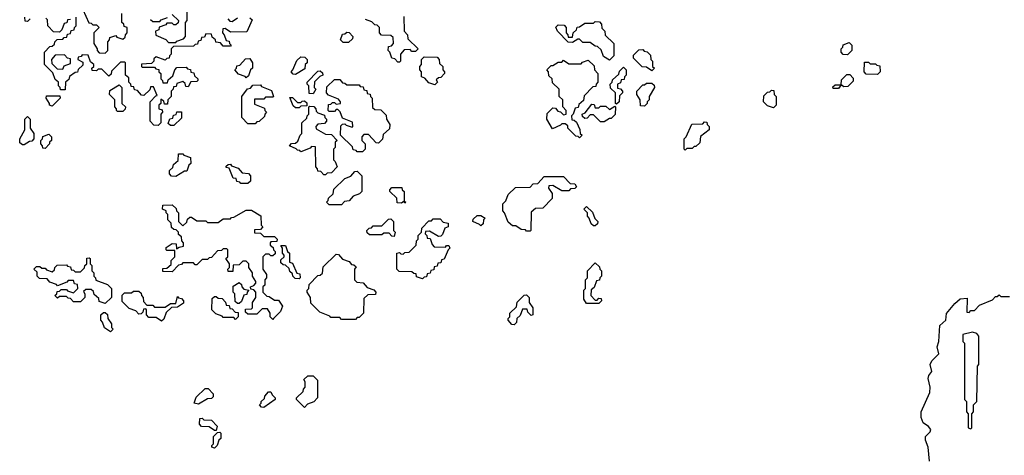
# Model space of a CAD drawing. Extents: x 2776963 to 2884430, y 684484 to 829250.
# Tile 275 of 287: x 2874680 to 2880265, y 799299 to 801770. Entities that reach past the tile are written whole.
import ezdxf

# ---------------------------------------------------------------- set-up
doc = ezdxf.new("R2010")
doc.units = 0

msp = doc.modelspace()

# ---------------------------------------------------------------- linework, layer by layer
at = {"layer": '0CON20XD'}
for points in [[(2875545, 801800), (2875580, 801765), (2875578.3, 801751.7), (2875565, 801740), (2875555, 801740), (2875545, 801750), (2875515, 801750), (2875508.3, 801741.7), (2875471.7, 801728.3), (2875468.3, 801711.7), (2875450, 801705), (2875451.7, 801681.7), (2875508.3, 801658.3), (2875525, 801640), (2875565, 801640), (2875571.7, 801648.3), (2875608.3, 801661.7), (2875620, 801675), (2875620, 801755), (2875630, 801765), (2875630, 801855)], [(2874740, 801775), (2874725, 801760), (2874711.7, 801761.7), (2874710, 801785)], [(2875465, 801170), (2875441.7, 801171.7), (2875420, 801195), (2875420, 801305), (2875451.7, 801338.3), (2875460, 801340), (2875438.3, 801388.3), (2875421.7, 801388.3), (2875418.3, 801371.7), (2875385, 801340), (2875371.7, 801341.7), (2875348.3, 801368.3), (2875331.7, 801371.7), (2875328.3, 801388.3), (2875311.7, 801391.7), (2875310, 801405), (2875300, 801415), (2875300, 801440), (2875280, 801455), (2875280, 801525), (2875275, 801530), (2875251.7, 801528.3), (2875201.7, 801478.3), (2875198.3, 801461.7), (2875185, 801450), (2875145, 801490), (2875125, 801490), (2875115, 801480), (2875091.7, 801481.7), (2875090, 801495), (2875100, 801505), (2875100, 801515), (2875081.7, 801531.7), (2875068.3, 801568.3), (2875035, 801570), (2875028.3, 801561.7), (2875011.7, 801558.3), (2875010, 801545), (2875038.3, 801528.3), (2875038.3, 801511.7), (2875011.7, 801488.3), (2875008.3, 801471.7), (2874995, 801470), (2874961.7, 801448.3), (2874958.3, 801431.7), (2874940, 801415), (2874938.3, 801371.7), (2874911.7, 801371.7), (2874910, 801385), (2874900, 801395), (2874900, 801415), (2874881.7, 801431.7), (2874868.3, 801468.3), (2874820, 801515), (2874820, 801585), (2874851.7, 801618.3), (2874865, 801620), (2874878.3, 801631.7), (2874880, 801645), (2874891.7, 801658.3), (2874925, 801660), (2874931.7, 801668.3), (2874948.3, 801671.7), (2874951.7, 801688.3), (2874968.3, 801691.7), (2874971.7, 801708.3), (2874988.3, 801711.7), (2874990, 801725), (2875000, 801735), (2875000, 801785)], [(2875038.3, 801828.3), (2875071.7, 801751.7), (2875085, 801750), (2875095, 801740), (2875115, 801740), (2875130, 801725), (2875100, 801695), (2875100, 801635), (2875120, 801605), (2875120, 801595), (2875131.7, 801581.7), (2875165, 801580), (2875180, 801595), (2875180, 801645), (2875190, 801655), (2875191.7, 801668.3), (2875225, 801680), (2875231.7, 801671.7), (2875265, 801660), (2875278.3, 801671.7), (2875280, 801685), (2875290, 801695), (2875290, 801725), (2875271.7, 801731.7), (2875270, 801745), (2875260, 801755), (2875260, 801805)], [(2876858.3, 801788.3), (2876860, 801705), (2876880, 801685), (2876881.7, 801661.7), (2876940, 801605), (2876925, 801590), (2876905, 801590), (2876895, 801600), (2876861.7, 801598.3), (2876840, 801575), (2876840, 801535), (2876835, 801530)], [(2874968.3, 801771.7), (2874951.7, 801768.3), (2874948.3, 801751.7), (2874931.7, 801748.3), (2874918.3, 801711.7), (2874905, 801700), (2874871.7, 801701.7), (2874840, 801735), (2874838.3, 801768.3), (2874828.3, 801778.3)], [(2875985, 801780), (2875998.3, 801768.3), (2875968.3, 801701.7), (2875875, 801700), (2875845, 801720), (2875831.7, 801718.3), (2875830, 801695), (2875840, 801685), (2875851.7, 801651.7), (2875868.3, 801648.3), (2875870, 801635), (2875880, 801625), (2875875, 801620), (2875835, 801620), (2875818.3, 801638.3), (2875791.7, 801641.7), (2875790, 801655), (2875771.7, 801671.7), (2875768.3, 801688.3), (2875735, 801690), (2875728.3, 801671.7), (2875711.7, 801668.3), (2875708.3, 801651.7), (2875691.7, 801648.3), (2875688.3, 801631.7), (2875675, 801630), (2875665, 801620), (2875551.7, 801618.3), (2875540, 801605), (2875540, 801575), (2875530, 801565), (2875528.3, 801551.7), (2875515, 801550), (2875505, 801540), (2875455, 801560), (2875441.7, 801548.3), (2875440, 801535), (2875428.3, 801521.7), (2875371.7, 801518.3), (2875370, 801505), (2875375, 801500), (2875445, 801500), (2875451.7, 801491.7), (2875468.3, 801488.3), (2875470, 801475), (2875480, 801465), (2875480, 801435), (2875490, 801425), (2875491.7, 801411.7), (2875518.3, 801411.7), (2875521.7, 801428.3), (2875548.3, 801451.7), (2875560, 801485), (2875571.7, 801498.3), (2875625, 801500), (2875631.7, 801491.7), (2875648.3, 801488.3), (2875651.7, 801471.7), (2875668.3, 801468.3), (2875671.7, 801451.7), (2875690, 801435), (2875690, 801425), (2875685, 801420), (2875651.7, 801418.3), (2875635, 801390), (2875621.7, 801391.7), (2875618.3, 801408.3), (2875605, 801420), (2875571.7, 801408.3), (2875568.3, 801391.7), (2875551.7, 801388.3), (2875550, 801375), (2875540, 801365), (2875540, 801335), (2875520, 801315), (2875518.3, 801291.7), (2875501.7, 801291.7), (2875498.3, 801308.3), (2875480, 801320), (2875480, 801295), (2875470, 801285), (2875470, 801265), (2875488.3, 801258.3), (2875490, 801245), (2875480, 801235), (2875480, 801185), (2875465, 801170)], [(2875421.7, 801771.7), (2875435, 801760), (2875475, 801760), (2875481.7, 801768.3), (2875518.3, 801781.7)], [(2875860, 801775), (2875871.7, 801761.7), (2875885, 801760), (2875915, 801780)], [(2876835, 801530), (2876825, 801530), (2876808.3, 801548.3), (2876791.7, 801551.7), (2876780, 801585), (2876770, 801595), (2876771.7, 801618.3), (2876788.3, 801621.7), (2876800, 801635), (2876798.3, 801668.3), (2876785, 801680), (2876731.7, 801681.7), (2876720, 801695), (2876720, 801725), (2876708.3, 801738.3), (2876695, 801740), (2876678.3, 801758.3), (2876641.7, 801771.7)], [(2878025, 801540), (2877991.7, 801561.7), (2877978.3, 801598.3), (2877958.3, 801618.3), (2877945, 801620), (2877915, 801640), (2877875, 801640), (2877855, 801660), (2877845, 801660), (2877815, 801640), (2877791.7, 801641.7), (2877730, 801705), (2877721.7, 801728.3), (2877735, 801740), (2877768.3, 801738.3), (2877780, 801725), (2877780, 801695), (2877790, 801685), (2877791.7, 801671.7), (2877815, 801670), (2877820, 801695), (2877838.3, 801711.7), (2877841.7, 801728.3), (2877855, 801730), (2877885, 801750), (2877935, 801750), (2877945, 801760), (2877968.3, 801758.3), (2877980, 801745), (2877981.7, 801721.7), (2878000, 801705), (2878001.7, 801681.7), (2878050, 801635), (2878050, 801565), (2878025, 801540)], [(2876545, 801640), (2876515, 801640), (2876500, 801655), (2876511.7, 801688.3), (2876525, 801690), (2876535, 801700), (2876548.3, 801698.3), (2876570, 801675), (2876568.3, 801661.7), (2876545, 801640)], [(2879375, 801570), (2879351.7, 801571.7), (2879340, 801585), (2879340, 801605), (2879350, 801615), (2879351.7, 801628.3), (2879385, 801640), (2879400, 801625), (2879400, 801595), (2879375, 801570)], [(2874925, 801490), (2874931.7, 801508.3), (2874968.3, 801521.7), (2874968.3, 801548.3), (2874951.7, 801551.7), (2874935, 801570), (2874881.7, 801568.3), (2874860, 801545), (2874861.7, 801521.7), (2874891.7, 801491.7), (2874925, 801490)], [(2876245, 801460), (2876231.7, 801461.7), (2876220, 801475), (2876230, 801485), (2876251.7, 801538.3), (2876275, 801560), (2876298.3, 801558.3), (2876310, 801545), (2876310, 801525), (2876300, 801515), (2876298.3, 801491.7), (2876245, 801460)], [(2877035, 801400), (2877001.7, 801411.7), (2876978.3, 801438.3), (2876960, 801445), (2876960, 801475), (2876950, 801485), (2876950, 801505), (2876960, 801515), (2876960, 801545), (2876975, 801560), (2877048.3, 801558.3), (2877060, 801545), (2877061.7, 801521.7), (2877080, 801505), (2877080, 801485), (2877090, 801475), (2877090, 801465), (2877068.3, 801441.7), (2877055, 801440), (2877041.7, 801428.3), (2877050, 801415), (2877035, 801400)], [(2878265, 801480), (2878235, 801500), (2878211.7, 801501.7), (2878161.7, 801551.7), (2878161.7, 801568.3), (2878191.7, 801598.3), (2878215, 801600), (2878221.7, 801591.7), (2878238.3, 801588.3), (2878258.3, 801568.3), (2878260, 801545), (2878270, 801535), (2878270, 801505), (2878280, 801495), (2878265, 801480)], [(2875965, 801440), (2875958.3, 801448.3), (2875921.7, 801461.7), (2875900, 801485), (2875910, 801495), (2875911.7, 801508.3), (2875928.3, 801511.7), (2875961.7, 801548.3), (2875985, 801550), (2876000, 801525), (2876000, 801495), (2875990, 801485), (2875978.3, 801451.7), (2875965, 801440)], [(2877855, 801100), (2877848.3, 801108.3), (2877835, 801110), (2877801.7, 801141.7), (2877790, 801155), (2877788.3, 801168.3), (2877775, 801180), (2877755, 801180), (2877748.3, 801171.7), (2877701.7, 801151.7), (2877670, 801205), (2877671.7, 801238.3), (2877705, 801270), (2877718.3, 801268.3), (2877731.7, 801251.7), (2877748.3, 801248.3), (2877765, 801230), (2877780, 801235), (2877780, 801255), (2877760, 801275), (2877760, 801315), (2877740, 801335), (2877740, 801375), (2877701.7, 801411.7), (2877700, 801435), (2877681.7, 801451.7), (2877680, 801475), (2877670, 801485), (2877695, 801510), (2877705, 801510), (2877735, 801530), (2877755, 801530), (2877765, 801540), (2877795, 801520), (2877865, 801520), (2877871.7, 801528.3), (2877905, 801540), (2877938.3, 801508.3), (2877940, 801485), (2877960, 801465), (2877960, 801415), (2877950, 801405), (2877948.3, 801391.7), (2877931.7, 801388.3), (2877881.7, 801338.3), (2877878.3, 801311.7), (2877851.7, 801288.3), (2877848.3, 801271.7), (2877831.7, 801268.3), (2877820, 801235), (2877810, 801225), (2877811.7, 801201.7), (2877825, 801200), (2877838.3, 801188.3), (2877857, 801147), (2877860, 801125), (2877870, 801115), (2877855, 801100)], [(2879545, 801460), (2879481.7, 801461.7), (2879470, 801475), (2879471.7, 801528.3), (2879495, 801530), (2879505, 801520), (2879535, 801520), (2879541.7, 801511.7), (2879558.3, 801508.3), (2879560, 801475), (2879545, 801460)], [(2876345, 801350), (2876321.7, 801351.7), (2876320, 801395), (2876310, 801405), (2876310, 801415), (2876371.7, 801478.3), (2876385, 801480), (2876398.3, 801468.3), (2876400, 801455), (2876381.7, 801448.3), (2876351.7, 801418.3), (2876350, 801385), (2876360, 801375), (2876345, 801350)], [(2878065, 801290), (2878060, 801295), (2878060, 801355), (2878031.7, 801381.7), (2878030, 801405), (2878040, 801415), (2878041.7, 801428.3), (2878078.3, 801461.7), (2878081.7, 801478.3), (2878105, 801500), (2878120, 801485), (2878120, 801455), (2878110, 801445), (2878108.3, 801431.7), (2878091.7, 801428.3), (2878088.3, 801411.7), (2878070, 801405), (2878071.7, 801381.7), (2878088.3, 801378.3), (2878100, 801365), (2878100, 801355), (2878081.7, 801338.3), (2878080, 801305), (2878065, 801290)], [(2879325, 801380), (2879295, 801380), (2879291.7, 801388.3), (2879305, 801400), (2879340, 801400), (2879341.7, 801428.3), (2879371.7, 801458.3), (2879388.3, 801458.3), (2879408.3, 801438.3), (2879408.3, 801421.7), (2879378.3, 801391.7), (2879355, 801390), (2879340, 801400), (2879325, 801380)], [(2875265, 801250), (2875235, 801250), (2875230, 801255), (2875230, 801265), (2875220, 801275), (2875220, 801315), (2875190, 801345), (2875191.7, 801368.3), (2875245, 801400), (2875260, 801385), (2875260, 801295), (2875280, 801275), (2875278.3, 801261.7), (2875265, 801250)], [(2876015, 801180), (2875975, 801180), (2875940, 801215), (2875940, 801335), (2875971.7, 801378.3), (2875988.3, 801381.7), (2876001.7, 801398.3), (2876045, 801400), (2876051.7, 801391.7), (2876108.3, 801368.3), (2876120, 801335), (2876115, 801330), (2876075, 801330), (2876065, 801320), (2876011.7, 801318.3), (2876011.7, 801291.7), (2876068.3, 801268.3), (2876070, 801255), (2876080, 801245), (2876070, 801235), (2876068.3, 801221.7), (2876038.3, 801191.7), (2876025, 801190), (2876015, 801180)], [(2876625, 801020), (2876595, 801020), (2876588.3, 801028.3), (2876571.7, 801031.7), (2876568.3, 801048.3), (2876500, 801115), (2876501.7, 801168.3), (2876511.7, 801178.3), (2876525, 801180), (2876531.7, 801171.7), (2876565, 801160), (2876570, 801165), (2876568.3, 801188.3), (2876511.7, 801211.7), (2876498.3, 801248.3), (2876485, 801260), (2876475, 801260), (2876465, 801250), (2876435, 801250), (2876430, 801255), (2876431.7, 801288.3), (2876445, 801290), (2876455, 801300), (2876465, 801300), (2876475, 801290), (2876500, 801295), (2876500, 801305), (2876488.3, 801318.3), (2876431.7, 801341.7), (2876420, 801355), (2876421.7, 801388.3), (2876465, 801430), (2876495, 801430), (2876511.7, 801411.7), (2876525, 801410), (2876535, 801400), (2876605, 801400), (2876611.7, 801391.7), (2876628.3, 801388.3), (2876631.7, 801371.7), (2876648.3, 801368.3), (2876651.7, 801351.7), (2876668.3, 801348.3), (2876670, 801335), (2876680, 801325), (2876681.7, 801271.7), (2876695, 801260), (2876728.3, 801258.3), (2876758.3, 801228.3), (2876760, 801205), (2876780, 801175), (2876778.3, 801151.7), (2876741.7, 801118.3), (2876738.3, 801091.7), (2876715, 801070), (2876701.7, 801071.7), (2876658.3, 801118.3), (2876631.7, 801118.3), (2876620, 801105), (2876620, 801085), (2876640, 801065), (2876640, 801035), (2876625, 801020)], [(2878225, 801280), (2878201.7, 801281.7), (2878200, 801315), (2878180, 801345), (2878180, 801365), (2878215, 801400), (2878225, 801400), (2878235, 801410), (2878265, 801410), (2878278.3, 801398.3), (2878280, 801385), (2878250, 801335), (2878250, 801315), (2878240, 801305), (2878240, 801295), (2878225, 801280)], [(2874865, 801280), (2874850, 801285), (2874850, 801295), (2874830, 801325), (2874831.7, 801338.3), (2874908.3, 801338.3), (2874910, 801325), (2874865, 801280)], [(2878955, 801270), (2878921.7, 801281.7), (2878900, 801305), (2878901.7, 801338.3), (2878921.7, 801358.3), (2878935, 801360), (2878945, 801370), (2878958.3, 801368.3), (2878960, 801345), (2878970, 801335), (2878970, 801285), (2878955, 801270)], [(2876415, 800890), (2876405, 800890), (2876388.3, 800908.3), (2876371.7, 800911.7), (2876370, 800925), (2876360, 800935), (2876358.3, 801048.3), (2876335, 801050), (2876328.3, 801041.7), (2876275, 801020), (2876268.3, 801028.3), (2876255, 801030), (2876248.3, 801038.3), (2876210, 801055), (2876221.7, 801068.3), (2876245, 801070), (2876258.3, 801081.7), (2876270, 801115), (2876280, 801125), (2876280, 801185), (2876308.3, 801211.7), (2876310, 801225), (2876320, 801235), (2876320, 801275), (2876325, 801280), (2876348.3, 801278.3), (2876360, 801265), (2876361.7, 801251.7), (2876371.7, 801241.7), (2876408.3, 801228.3), (2876410, 801215), (2876420, 801205), (2876420, 801195), (2876408.3, 801181.7), (2876371.7, 801178.3), (2876360, 801165), (2876361.7, 801151.7), (2876415, 801120), (2876448.3, 801118.3), (2876480, 801085), (2876470, 801075), (2876470, 801045), (2876460, 801035), (2876460, 800975), (2876470, 800965), (2876480, 800935), (2876448.3, 800901.7), (2876425, 800900), (2876415, 800890)], [(2876265, 801270), (2876245, 801270), (2876231.7, 801281.7), (2876211.7, 801328.3), (2876228.3, 801328.3), (2876255, 801300), (2876275, 801300), (2876281.7, 801308.3), (2876295, 801310), (2876308.3, 801298.3), (2876308.3, 801281.7), (2876275, 801280), (2876265, 801270)], [(2877995, 801190), (2877975, 801190), (2877935, 801230), (2877915, 801230), (2877898.3, 801211.7), (2877885, 801210), (2877871.7, 801221.7), (2877870, 801235), (2877888.3, 801241.7), (2877925, 801290), (2877938.3, 801288.3), (2877945, 801270), (2877965, 801270), (2877975, 801280), (2878005, 801280), (2878025, 801260), (2878055, 801280), (2878060, 801275), (2878058.3, 801231.7), (2878035, 801210), (2878025, 801210), (2877995, 801190)], [(2875555, 801170), (2875535, 801170), (2875521.7, 801181.7), (2875531.7, 801208.3), (2875548.3, 801211.7), (2875551.7, 801228.3), (2875568.3, 801231.7), (2875571.7, 801248.3), (2875598.3, 801248.3), (2875598.3, 801211.7), (2875555, 801170)], [(2874705, 801060), (2874695, 801060), (2874681.7, 801071.7), (2874680, 801095), (2874710, 801145), (2874710, 801205), (2874725, 801220), (2874740, 801205), (2874740, 801155), (2874760, 801125), (2874760, 801095), (2874748.3, 801081.7), (2874735, 801080), (2874705, 801060)], [(2878455, 801030), (2878450, 801035), (2878450, 801095), (2878460, 801105), (2878491.7, 801178.3), (2878555, 801180), (2878565, 801190), (2878578.3, 801188.3), (2878580, 801175), (2878590, 801165), (2878590, 801145), (2878541.7, 801108.3), (2878538.3, 801071.7), (2878515, 801050), (2878505, 801050), (2878495, 801040), (2878465, 801040), (2878455, 801030)], [(2874825, 801040), (2874811.7, 801041.7), (2874810, 801055), (2874800, 801065), (2874800, 801085), (2874810, 801095), (2874811.7, 801108.3), (2874845, 801120), (2874860, 801105), (2874860, 801085), (2874850, 801075), (2874850, 801065), (2874825, 801040)], [(2875565, 800880), (2875541.7, 800881.7), (2875530, 800895), (2875530, 800915), (2875548.3, 800931.7), (2875551.7, 800948.3), (2875578.3, 800971.7), (2875581.7, 801008.3), (2875605, 801010), (2875611.7, 801001.7), (2875648.3, 800988.3), (2875650, 800955), (2875640, 800945), (2875628.3, 800911.7), (2875615, 800910), (2875565, 800880)], [(2875975, 800840), (2875935, 800840), (2875928.3, 800848.3), (2875911.7, 800851.7), (2875908.3, 800868.3), (2875891.7, 800871.7), (2875868.3, 800928.3), (2875851.7, 800931.7), (2875851.7, 800938.3), (2875861.7, 800948.3), (2875875, 800950), (2875881.7, 800941.7), (2875918.3, 800928.3), (2875941.7, 800901.7), (2875978.3, 800898.3), (2875990, 800885), (2875990, 800855), (2875975, 800840)], [(2876505, 800720), (2876435, 800720), (2876420, 800735), (2876430, 800745), (2876431.7, 800758.3), (2876458.3, 800781.7), (2876461.7, 800808.3), (2876525, 800870), (2876558.3, 800881.7), (2876581.7, 800908.3), (2876595, 800910), (2876620, 800885), (2876620, 800795), (2876608.3, 800781.7), (2876571.7, 800768.3), (2876548.3, 800741.7), (2876521.7, 800738.3), (2876505, 800720)], [(2877575, 800570), (2877555, 800570), (2877548.3, 800578.3), (2877525, 800580), (2877495, 800600), (2877475, 800600), (2877451.7, 800621.7), (2877430, 800675), (2877420, 800685), (2877420, 800725), (2877438.3, 800741.7), (2877451.7, 800778.3), (2877491.7, 800818.3), (2877575, 800820), (2877591.7, 800838.3), (2877618.3, 800841.7), (2877655, 800880), (2877765, 800880), (2877801.7, 800841.7), (2877828.3, 800838.3), (2877838.3, 800821.7), (2877828.3, 800811.7), (2877805, 800810), (2877795, 800800), (2877755, 800800), (2877705, 800830), (2877681.7, 800828.3), (2877680, 800815), (2877700, 800785), (2877700, 800755), (2877648.3, 800701.7), (2877605, 800700), (2877581.7, 800678.3), (2877580, 800575), (2877575, 800570)], [(2876865, 800730), (2876860, 800740), (2876845, 800730), (2876821.7, 800731.7), (2876818.3, 800758.3), (2876780, 800795), (2876780, 800805), (2876791.7, 800818.3), (2876848.3, 800818.3), (2876850, 800805), (2876860, 800795), (2876860, 800740), (2876870, 800735), (2876865, 800730)], [(2876115, 800070), (2876100, 800085), (2876100, 800105), (2876085, 800130), (2876055, 800130), (2876025, 800100), (2875975, 800100), (2875961.7, 800111.7), (2875961.7, 800128.3), (2875995, 800130), (2876000, 800135), (2876000, 800165), (2876020, 800195), (2876020, 800225), (2876008.3, 800238.3), (2875991.7, 800241.7), (2875990, 800255), (2876008.3, 800261.7), (2876020, 800275), (2876020, 800285), (2876000, 800315), (2876000, 800335), (2875980, 800365), (2875980, 800385), (2875965, 800400), (2875945, 800400), (2875925, 800380), (2875891.7, 800378.3), (2875888.3, 800341.7), (2875861.7, 800341.7), (2875860, 800355), (2875870, 800365), (2875870, 800385), (2875850, 800415), (2875860, 800425), (2875860, 800465), (2875855, 800470), (2875835, 800470), (2875825, 800460), (2875801.7, 800458.3), (2875768.3, 800421.7), (2875755, 800420), (2875745, 800410), (2875715, 800410), (2875685, 800380), (2875675, 800380), (2875665, 800390), (2875605, 800390), (2875598.3, 800381.7), (2875581.7, 800378.3), (2875545, 800340), (2875491.7, 800341.7), (2875491.7, 800358.3), (2875515, 800360), (2875538.3, 800381.7), (2875540, 800405), (2875560, 800425), (2875560, 800460), (2875515, 800460), (2875510, 800465), (2875511.7, 800478.3), (2875545, 800500), (2875568.3, 800498.3), (2875570, 800470), (2875585, 800480), (2875610, 800485), (2875610, 800505), (2875600, 800515), (2875598.3, 800538.3), (2875581.7, 800551.7), (2875580, 800565), (2875568.3, 800578.3), (2875555, 800580), (2875541.7, 800591.7), (2875540, 800615), (2875520, 800635), (2875520, 800665), (2875510, 800675), (2875510, 800685), (2875490, 800695), (2875491.7, 800718.3), (2875545, 800720), (2875568.3, 800698.3), (2875570, 800685), (2875580, 800675), (2875580, 800625), (2875605, 800600), (2875628.3, 800621.7), (2875631.7, 800638.3), (2875645, 800650), (2875655, 800650), (2875685, 800630), (2875735, 800630), (2875745, 800620), (2875805, 800620), (2875835, 800640), (2875875, 800640), (2875881.7, 800648.3), (2875895, 800650), (2875965, 800690), (2875995, 800690), (2876048.3, 800658.3), (2876050, 800605), (2876060, 800595), (2876045, 800580), (2876011.7, 800578.3), (2876011.7, 800561.7), (2876045, 800560), (2876065, 800540), (2876125, 800540), (2876140, 800525), (2876138.3, 800511.7), (2876105, 800510), (2876100, 800505), (2876101.7, 800491.7), (2876118.3, 800478.3), (2876120, 800465), (2876130, 800455), (2876128.3, 800441.7), (2876115, 800430), (2876105, 800430), (2876095, 800440), (2876075, 800440), (2876060, 800425), (2876060, 800355), (2876080, 800325), (2876080, 800305), (2876070, 800295), (2876070, 800265), (2876060, 800255), (2876060, 800225), (2876081.7, 800201.7), (2876095, 800200), (2876125, 800180), (2876148.3, 800178.3), (2876170, 800145), (2876160, 800115), (2876120, 800075), (2876115, 800070)], [(2877945, 800600), (2877935, 800600), (2877921.7, 800611.7), (2877910, 800645), (2877900, 800655), (2877900, 800675), (2877880, 800695), (2877895, 800710), (2877928.3, 800678.3), (2877941.7, 800641.7), (2877960, 800625), (2877958.3, 800611.7), (2877945, 800600)], [(2876805, 800540), (2876791.7, 800541.7), (2876775, 800560), (2876745, 800560), (2876735, 800550), (2876665, 800550), (2876651.7, 800561.7), (2876650, 800575), (2876661.7, 800588.3), (2876675, 800590), (2876685, 800600), (2876735, 800600), (2876771.7, 800638.3), (2876785, 800640), (2876800, 800625), (2876800, 800575), (2876810, 800565), (2876805, 800540)], [(2876965, 800300), (2876931.7, 800311.7), (2876928.3, 800328.3), (2876915, 800330), (2876905, 800340), (2876831.7, 800341.7), (2876820, 800355), (2876820, 800445), (2876835, 800450), (2876841.7, 800441.7), (2876855, 800440), (2876865, 800450), (2876888.3, 800451.7), (2876928.3, 800491.7), (2876930, 800515), (2876940, 800525), (2876940, 800545), (2876960, 800565), (2876961.7, 800588.3), (2877001.7, 800628.3), (2877015, 800630), (2877025, 800640), (2877065, 800640), (2877081.7, 800621.7), (2877110, 800615), (2877110, 800595), (2877091.7, 800588.3), (2877078.3, 800551.7), (2877068.3, 800541.7), (2877055, 800540), (2877005, 800570), (2876981.7, 800568.3), (2876980, 800555), (2876990, 800545), (2876991.7, 800531.7), (2877008.3, 800528.3), (2877020, 800495), (2877031.7, 800481.7), (2877095, 800480), (2877101.7, 800488.3), (2877115, 800490), (2877120, 800475), (2877110, 800465), (2877088.3, 800411.7), (2877071.7, 800408.3), (2877068.3, 800391.7), (2877051.7, 800388.3), (2877048.3, 800371.7), (2877031.7, 800368.3), (2877028.3, 800351.7), (2877011.7, 800348.3), (2877008.3, 800331.7), (2876991.7, 800328.3), (2876988.3, 800311.7), (2876975, 800310), (2876965, 800300)], [(2877295, 800600), (2877288.3, 800608.3), (2877250, 800625), (2877251.7, 800638.3), (2877275, 800660), (2877295, 800660), (2877320, 800645), (2877310, 800635), (2877308.3, 800611.7), (2877295, 800600)], [(2876265, 800300), (2876241.7, 800301.7), (2876230, 800315), (2876228.3, 800328.3), (2876211.7, 800341.7), (2876208.3, 800358.3), (2876188.3, 800378.3), (2876175, 800380), (2876161.7, 800391.7), (2876161.7, 800408.3), (2876180, 800425), (2876180, 800435), (2876170, 800445), (2876170, 800475), (2876161.7, 800488.3), (2876188.3, 800488.3), (2876200, 800455), (2876210, 800445), (2876210, 800395), (2876228.3, 800388.3), (2876251.7, 800331.7), (2876268.3, 800328.3), (2876270, 800305), (2876265, 800300)], [(2875165, 800160), (2875131.7, 800171.7), (2875128.3, 800188.3), (2875101.7, 800211.7), (2875098.3, 800228.3), (2875085, 800240), (2875055, 800240), (2875041.7, 800228.3), (2875050, 800215), (2875050, 800195), (2875025, 800170), (2874985, 800170), (2874968.3, 800188.3), (2874955, 800190), (2874945, 800200), (2874905, 800200), (2874895, 800190), (2874880, 800205), (2874890, 800215), (2874891.7, 800228.3), (2874905, 800230), (2874915, 800240), (2874945, 800240), (2874951.7, 800231.7), (2874985, 800220), (2875010, 800245), (2875008.3, 800268.3), (2874991.7, 800271.7), (2874985, 800290), (2874955, 800290), (2874948.3, 800281.7), (2874895, 800260), (2874888.3, 800268.3), (2874851.7, 800281.7), (2874835, 800300), (2874791.7, 800301.7), (2874780, 800315), (2874778.3, 800338.3), (2874760, 800355), (2874775, 800370), (2874795, 800370), (2874805, 800360), (2874825, 800360), (2874831.7, 800351.7), (2874865, 800340), (2874878.3, 800351.7), (2874880, 800365), (2874891.7, 800378.3), (2874945, 800380), (2874951.7, 800371.7), (2874968.3, 800368.3), (2874971.7, 800351.7), (2874985, 800350), (2874995, 800340), (2875025, 800340), (2875048.3, 800361.7), (2875050, 800375), (2875060, 800385), (2875061.7, 800418.3), (2875075, 800420), (2875080, 800415), (2875080, 800385), (2875090, 800375), (2875090, 800345), (2875100, 800335), (2875100, 800315), (2875110, 800305), (2875111.7, 800291.7), (2875178.3, 800268.3), (2875200, 800245), (2875200, 800195), (2875165, 800160)], [(2876585, 800070), (2876505, 800070), (2876495, 800080), (2876445, 800080), (2876438.3, 800088.3), (2876381.7, 800111.7), (2876331.7, 800161.7), (2876330, 800195), (2876310, 800225), (2876310, 800235), (2876320, 800245), (2876321.7, 800268.3), (2876371.7, 800318.3), (2876385, 800320), (2876398.3, 800331.7), (2876401.7, 800368.3), (2876475, 800440), (2876488.3, 800438.3), (2876511.7, 800411.7), (2876548.3, 800398.3), (2876561.7, 800381.7), (2876575, 800380), (2876588.3, 800368.3), (2876580, 800355), (2876580, 800295), (2876591.7, 800281.7), (2876628.3, 800278.3), (2876651.7, 800251.7), (2876688.3, 800238.3), (2876700, 800225), (2876698.3, 800211.7), (2876655, 800210), (2876631.7, 800188.3), (2876630, 800105), (2876605, 800080), (2876595, 800080), (2876585, 800070)], [(2877965, 800160), (2877895, 800160), (2877880, 800185), (2877880, 800235), (2877890, 800245), (2877890, 800295), (2877900, 800305), (2877900, 800345), (2877945, 800390), (2877968.3, 800368.3), (2877970, 800355), (2877980, 800345), (2877980, 800315), (2877970, 800305), (2877968.3, 800291.7), (2877951.7, 800288.3), (2877938.3, 800251.7), (2877921.7, 800238.3), (2877920, 800205), (2877945, 800180), (2877955, 800180), (2877965, 800190), (2877978.3, 800188.3), (2877980, 800175), (2877965, 800160)], [(2875925, 800160), (2875915, 800160), (2875901.7, 800171.7), (2875900, 800215), (2875890, 800225), (2875891.7, 800258.3), (2875925, 800280), (2875938.3, 800268.3), (2875940, 800255), (2875951.7, 800241.7), (2875980, 800235), (2875970, 800225), (2875968.3, 800211.7), (2875951.7, 800208.3), (2875938.3, 800171.7), (2875925, 800160)], [(2875485, 800060), (2875455, 800080), (2875411.7, 800081.7), (2875400, 800095), (2875400, 800125), (2875395, 800130), (2875381.7, 800128.3), (2875378.3, 800111.7), (2875368.3, 800101.7), (2875355, 800100), (2875338.3, 800118.3), (2875301.7, 800131.7), (2875261.7, 800171.7), (2875261.7, 800208.3), (2875275, 800220), (2875315, 800220), (2875325, 800230), (2875355, 800230), (2875368.3, 800218.3), (2875370, 800205), (2875380, 800195), (2875381.7, 800171.7), (2875401.7, 800151.7), (2875435, 800150), (2875445, 800140), (2875505, 800140), (2875535, 800160), (2875565, 800160), (2875575, 800200), (2875581.7, 800191.7), (2875598.3, 800188.3), (2875610, 800175), (2875608.3, 800161.7), (2875575, 800140), (2875541.7, 800138.3), (2875511.7, 800108.3), (2875498.3, 800071.7), (2875485, 800060)], [(2875905, 800070), (2875895, 800080), (2875835, 800080), (2875828.3, 800088.3), (2875791.7, 800101.7), (2875770, 800125), (2875771.7, 800188.3), (2875785, 800200), (2875795, 800200), (2875805, 800190), (2875828.3, 800188.3), (2875848.3, 800168.3), (2875851.7, 800151.7), (2875868.3, 800148.3), (2875871.7, 800131.7), (2875885, 800130), (2875901.7, 800111.7), (2875918.3, 800108.3), (2875920, 800085), (2875905, 800070)], [(2877485, 800040), (2877471.7, 800041.7), (2877450, 800065), (2877450, 800075), (2877460, 800085), (2877460, 800105), (2877498.3, 800141.7), (2877501.7, 800168.3), (2877541.7, 800208.3), (2877555, 800210), (2877570, 800195), (2877570, 800165), (2877590, 800135), (2877590, 800095), (2877581.7, 800091.7), (2877561.7, 800111.7), (2877558.3, 800128.3), (2877531.7, 800128.3), (2877518.3, 800091.7), (2877500, 800075), (2877498.3, 800051.7), (2877485, 800040)], [(2879840, 799265), (2879833.8, 799345), (2879817.5, 799385), (2879817.5, 799405), (2879845, 799432.5), (2879847.5, 799445), (2879835, 799462.5), (2879804.2, 799484.2), (2879793.9, 799513.9), (2879794, 799545), (2879842.5, 799655), (2879844.3, 799685), (2879832.5, 799735), (2879837.3, 799752.7), (2879853.8, 799775), (2879843.8, 799815), (2879853.3, 799835), (2879893.8, 799875), (2879884.3, 799915), (2879894.3, 799945), (2879900, 800035), (2879933.8, 800065), (2879937.3, 800102.7), (2879985, 800160), (2880015, 800186.7), (2880055, 800190), (2880051.7, 800111.7), (2880065, 800110), (2880075, 800120), (2880095, 800120), (2880125, 800150), (2880198.3, 800181.7), (2880215, 800200), (2880225, 800200), (2880235, 800210), (2880245, 800200), (2880295, 800200)], [(2875195, 800000), (2875161.7, 800021.7), (2875150, 800055), (2875140, 800065), (2875140, 800095), (2875155, 800110), (2875165, 800110), (2875178.3, 800098.3), (2875180, 800075), (2875200, 800045), (2875200, 800025), (2875210, 800015), (2875195, 800000)], [(2880075, 799450), (2880080, 799455), (2880080, 799535), (2880090, 799545), (2880090, 799585), (2880110, 799605), (2880112.5, 799805), (2880120, 799815), (2880120, 799975), (2880110, 799990), (2880085, 799997.5), (2880030, 799985), (2880030, 799945), (2880040, 799935), (2880040, 799615), (2880050, 799605), (2880050, 799545), (2880060, 799535), (2880060, 799455), (2880075, 799450)], [(2876295, 799570), (2876250, 799615), (2876250, 799625), (2876288.3, 799661.7), (2876290, 799675), (2876300, 799685), (2876300, 799715), (2876291.7, 799728.3), (2876315, 799750), (2876345, 799750), (2876370, 799725), (2876370, 799625), (2876348.3, 799601.7), (2876311.7, 799588.3), (2876295, 799570)], [(2875695, 799590), (2875670, 799595), (2875681.7, 799628.3), (2875731.7, 799678.3), (2875748.3, 799678.3), (2875778.3, 799648.3), (2875778.3, 799631.7), (2875768.3, 799621.7), (2875745, 799620), (2875695, 799590)], [(2876065, 799570), (2876051.7, 799571.7), (2876040, 799585), (2876050, 799595), (2876050, 799605), (2876068.3, 799621.7), (2876070, 799635), (2876091.7, 799658.3), (2876105, 799660), (2876111.7, 799641.7), (2876130, 799625), (2876130, 799615), (2876065, 799570)], [(2875795, 799440), (2875785, 799440), (2875755, 799460), (2875711.7, 799461.7), (2875700, 799475), (2875701.7, 799508.3), (2875715, 799510), (2875725, 799500), (2875768.3, 799498.3), (2875800, 799465), (2875795, 799440)], [(2875785, 799340), (2875770, 799345), (2875770, 799355), (2875780, 799365), (2875780, 799405), (2875801.7, 799428.3), (2875815, 799430), (2875820, 799425), (2875820, 799395), (2875810, 799385), (2875800, 799355), (2875785, 799340)]]:
    msp.add_lwpolyline(points, dxfattribs=at)

doc.saveas('drawing.dxf')
